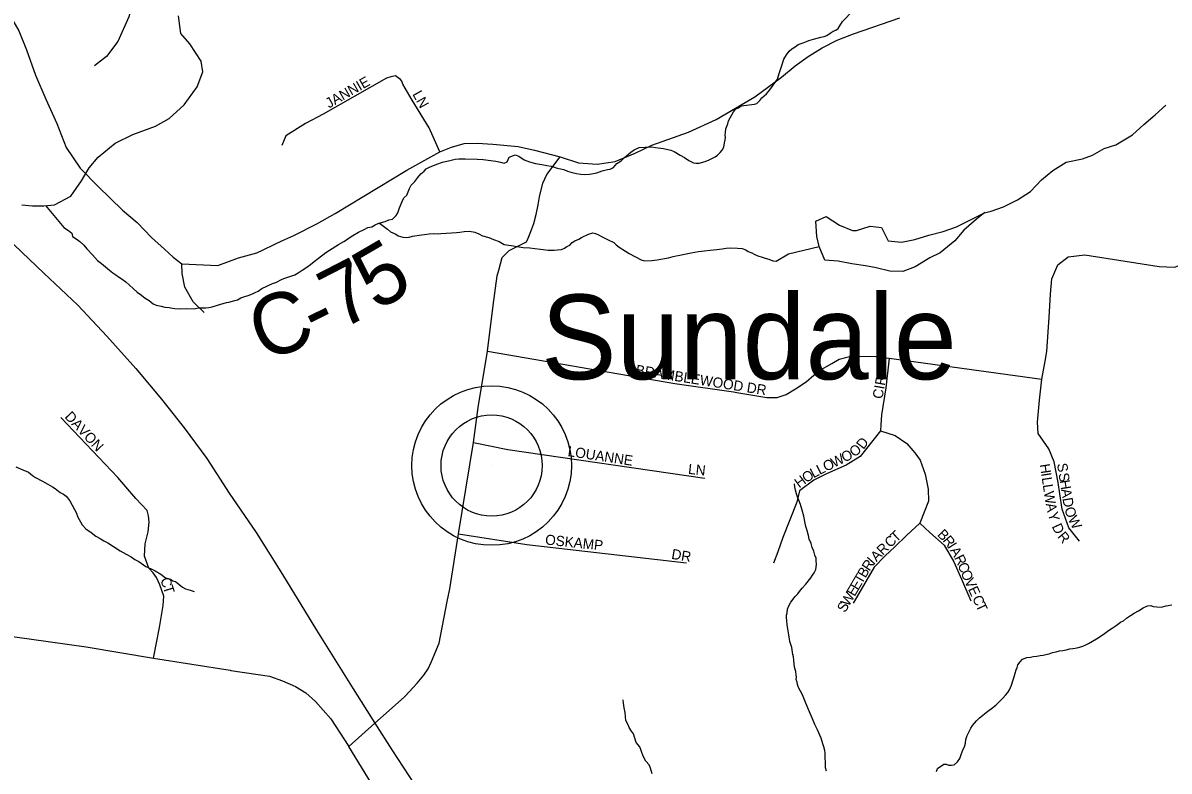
# Model space of a CAD drawing. Extents: x 1310247 to 1664935, y 235267 to 584339.
# Drawn here: x 1465327 to 1470967, y 448044 to 451728 of the extents above; entities that cross this region are included whole.
import ezdxf

# ---------------------------------------------------------------- set-up
doc = ezdxf.new("R2010")
doc.units = 0
for name, color, linetype in [('GM_X_County_Road', 7, 'Continuous'), ('GM_X_County_Road_Text', 7, 'Continuous'), ('GM_X_Interstate_Route', 7, 'Continuous'), ('GM_X_Minor_Lake', 7, 'Continuous'), ('GM_X_Minor_River', 7, 'Continuous'), ('GM_X_Township_Road', 7, 'Continuous'), ('GM_X_Township_Subdivision', 7, 'Continuous'), ('GM_X_Township_Subdivision_Text', 7, 'Continuous'), ('GM_X_Unincorporated', 7, 'Continuous'), ('GM_X_Unincorporated_Location', 7, 'Continuous'), ('GM_X_Unincorporated_Text', 7, 'Continuous')]:
    doc.layers.add(name, color=color, linetype=linetype)

msp = doc.modelspace()

# ---------------------------------------------------------------- linework, layer by layer
at = {"layer": 'GM_X_County_Road'}
for points in [[(1464984.8, 452040.1), (1465069.8, 451979.2), (1465132.5, 451924.1), (1465179.9, 451874.8), (1465223.6, 451825.4), (1465265.4, 451758.9), (1465307.2, 451688.7), (1465345.1, 451595.7), (1465388.8, 451470.3), (1465440.1, 451352.6), (1465493.2, 451233), (1465538.8, 451113.4), (1465609, 451012.7), (1465696.4, 450921.6), (1465816, 450805.8), (1465888.2, 450745), (1465960.3, 450671), (1466023, 450614), (1466066.7, 450574.2), (1466108.4, 450540.9), (1466285.2, 450532.6), (1466388.1, 450570.6), (1466478.6, 450594.8), (1466508.4, 450609.6)], [(1466508.4, 450609.6), (1466563.6, 450637.2), (1466600.5, 450654), (1466660.6, 450681.3), (1466773.8, 450739.1), (1466862.9, 450789.4), (1467216.3, 451002.3), (1467377.7, 451093.5), (1467435.6, 451116.2), (1467498.3, 451133.3), (1467562.8, 451136.2), (1467639.7, 451131.4), (1467764.1, 451119.1), (1467843.8, 451101), (1467971.1, 451068.2), (1468061.3, 451039.1), (1468152.9, 451032.4), (1468240.9, 451045.1), (1468339.1, 451085.8), (1468422.2, 451125.3), (1468601.6, 451189.2), (1468738.3, 451251.5), (1468929, 451364.3), (1469060.3, 451460.7), (1469126.6, 451516.6), (1469190.5, 451563), (1469260.2, 451604.9), (1469334.6, 451642.1), (1469413.7, 451673.5), (1469642.2, 451752)], [(1467415.2, 448879.1), (1467427.2, 448941.7), (1467469.7, 449212.3), (1467544.6, 449661.9), (1467567.6, 449834), (1467612.9, 450111.8), (1467640.8, 450335.9), (1467660.5, 450481.8), (1467669.1, 450509.7), (1467685.9, 450573.4), (1467719.1, 450606.6), (1467804.2, 450649.4), (1467813.9, 450667.6), (1467822.6, 450692.1), (1467831.2, 450714), (1467841.8, 450740.6), (1467853.1, 450785), (1467863, 450832.1), (1467869.6, 450871.2), (1467884.9, 450938.2), (1467904.8, 450982), (1467971.1, 451068.2)], [(1466219.5, 450302.6), (1466164.8, 450355.1), (1466123.6, 450427), (1466110.3, 450493.5), (1466108.4, 450540.9)], [(1467205, 448410.4), (1467207.5, 448412.7), (1467266.9, 448477.6), (1467299.8, 448517), (1467321.3, 448547.4), (1467337.3, 448583.2), (1467375.7, 448674.1), (1467415.2, 448879.1)], [(1467192.6, 447290), (1467199.9, 447359.2), (1467216.8, 447473.3), (1467223.1, 447593.8), (1467206.2, 447678.3), (1467161.8, 447788.2), (1466930, 448165), (1467058.8, 448279.9), (1467128.5, 448342.1), (1467205, 448410.4)]]:
    msp.add_lwpolyline(points, dxfattribs=at)
at = {"layer": 'GM_X_Interstate_Route'}
msp.add_lwpolyline([(1465209.3, 450703.3), (1465429.5, 450495.9), (1465597.5, 450337.2), (1465739.7, 450185), (1465881.8, 450026.9), (1466008, 449875.2), (1466120.4, 449733.8), (1466232.6, 449582.5), (1466342.3, 449413.1), (1466475.4, 449219.1), (1466604.1, 449011.2), (1466771.2, 448738), (1466951.8, 448448.5), (1467058.8, 448279.9), (1467142.2, 448148.7), (1467365.6, 447807.9)], dxfattribs=at)
at = {"layer": 'GM_X_Minor_Lake'}
for points in [[(1470060.9, 450793.4), (1470019.9, 450760.8), (1469956.6, 450708), (1469913.4, 450654.7), (1469840, 450596), (1469789.3, 450571), (1469718.2, 450526.3), (1469657.5, 450503.5), (1469593.3, 450504.8), (1469525.5, 450522.3), (1469473.5, 450531.4), (1469405.5, 450540.8), (1469339.6, 450554.2), (1469273.5, 450559.6), (1469244.8, 450626.4), (1469233.8, 450676.8), (1469229.3, 450751.1), (1469279.9, 450774.1), (1469345.3, 450732.6), (1469408.9, 450705.2)], [(1469408.9, 450705.2), (1469429, 450704.8), (1469495.6, 450727.5), (1469551.7, 450720.4), (1469584.4, 450655.5), (1469650.5, 450648.1), (1469716.9, 450660.8), (1469785.6, 450683.4), (1469856.2, 450700), (1469920.8, 450722.8), (1470059.5, 450793.1)]]:
    msp.add_lwpolyline(points, dxfattribs=at)
at = {"layer": 'GM_X_Minor_River'}
for points in [[(1465321.7, 450831.3), (1465373.7, 450826.3), (1465429.9, 450827.2), (1465482.2, 450832.2), (1465563.3, 450874.8), (1465615, 450950), (1465652.4, 451013.6), (1465697.6, 451066.9), (1465781.2, 451135.5), (1465868.3, 451178), (1465979.5, 451220), (1466046.5, 451256.8), (1466120, 451323.7), (1466184.1, 451412.8), (1466211.6, 451486.5), (1466204.7, 451538.8), (1466148.3, 451624.2), (1466103.2, 451675.3), (1466093, 451761.8)], [(1469338.8, 451699.7), (1469359.4, 451734.4), (1469412.7, 451789.5)], [(1467561.7, 451057.2), (1467591.7, 451054.4), (1467653.7, 451046.8), (1467677.6, 451042.1), (1467695.5, 451037.7), (1467709.7, 451043.3), (1467720.4, 451067.1), (1467748.7, 451078.3), (1467766.6, 451071.9), (1467794.2, 451053.1), (1467820.1, 451044.4), (1467849.9, 451035.6), (1467879.9, 451030.8), (1467905.8, 451026.2), (1467925.8, 451021.6), (1467937.7, 451019.3), (1467951.7, 451014.9), (1467963.6, 451010.6), (1467989.5, 451005.9), (1468007.4, 450997.5), (1468029.3, 450990.9), (1468051.2, 450986.3), (1468073.2, 450983.7), (1468091.2, 450981.2), (1468115.3, 450982.6), (1468135.4, 450986.1), (1468151.6, 450989.7), (1468177.9, 450999), (1468204.1, 451006.3), (1468216.2, 451008), (1468232.4, 451015.6), (1468249, 451035.2), (1468271.4, 451048.6), (1468287.8, 451064.2), (1468318.6, 451091.5), (1468334.9, 451103), (1468359.3, 451114.4), (1468389.4, 451115.6), (1468421.5, 451116.8), (1468439.5, 451114.3), (1468453.5, 451112), (1468465.5, 451111.7), (1468479.5, 451109.3), (1468515.4, 451100.3), (1468531.2, 451093.9), (1468560.9, 451077.1), (1468582.6, 451064.5), (1468604.3, 451049.9), (1468626.1, 451039.3), (1468638.1, 451037), (1468654.1, 451036.6), (1468684.4, 451045.8), (1468704.7, 451053.3), (1468733.1, 451068.6), (1468745.4, 451076.3), (1468757.8, 451090), (1468768.1, 451101.7), (1468776.4, 451115.5), (1468779, 451137.5), (1468783.4, 451151.4), (1468783.7, 451163.4), (1468782, 451175.5), (1468784.3, 451187.4), (1468786.8, 451205.4), (1468795.4, 451231.2), (1468799.8, 451245.1), (1468823, 451290.6), (1468835.4, 451304.3), (1468847.6, 451310), (1468861.9, 451319.6), (1468900.1, 451324.6), (1468926.3, 451327.9), (1468938.4, 451331.6), (1468952.8, 451345.3), (1468963.1, 451359), (1468985.7, 451378.5), (1469002.2, 451398.1), (1469039.7, 451451.2), (1469048.4, 451479), (1469061.5, 451518.7), (1469072.2, 451548.5), (1469084.8, 451570.2), (1469097.3, 451587.9), (1469111.6, 451599.5), (1469127.9, 451609.1), (1469142.3, 451620.8), (1469166.6, 451630.1), (1469182.8, 451635.7), (1469194.9, 451641.4), (1469217.1, 451646.8), (1469253.5, 451657.9), (1469269.6, 451661.5), (1469283.8, 451665.1), (1469300.1, 451676.7), (1469314.4, 451686.3), (1469326.6, 451692), (1469338.8, 451699.7)], [(1470059.5, 450793.1), (1470092.2, 450800.6), (1470152.8, 450821.5), (1470221.7, 450856.3), (1470284.7, 450897.2), (1470340, 450954.4), (1470395.2, 451001.5), (1470460.2, 451042.4), (1470540.7, 451058.9), (1470591.2, 451076), (1470648.1, 451109), (1470704.6, 451128), (1470787.8, 451176.5), (1470843, 451227.7), (1470898.2, 451274.8), (1470951.3, 451321.9)], [(1465437.1, 450827.9), (1465527.6, 450719.9), (1465551.3, 450705.2), (1465567, 450692.8), (1465570.6, 450676.7), (1465594.3, 450662), (1465606.1, 450651.7), (1465625.7, 450633.2), (1465641.2, 450614.7), (1465668.6, 450586), (1465693.9, 450557.3), (1465713.6, 450542.7), (1465752.9, 450509.6), (1465768.6, 450497.2), (1465784.4, 450486.8), (1465802.1, 450474.3), (1465815.9, 450465.9), (1465833.7, 450453.5), (1465868.9, 450420.5), (1465888.5, 450401.9), (1465910.2, 450387.3), (1465927.9, 450372.9), (1465947.6, 450360.3), (1465967.3, 450343.8), (1465983.1, 450337.4), (1466007.1, 450332.7), (1466025, 450328.2), (1466047, 450325.7), (1466063, 450323.2), (1466075, 450320.9), (1466101, 450320.2), (1466133.1, 450321.4), (1466169.2, 450320.5), (1466189.3, 450324), (1466213.4, 450325.3), (1466227.5, 450325), (1466241.6, 450326.6), (1466257.7, 450330.2), (1466283.9, 450337.5), (1466300.1, 450343.1), (1466328.4, 450350.3), (1466340.5, 450352), (1466368.8, 450361.3), (1466382.9, 450365), (1466399.2, 450374.5), (1466419.4, 450380), (1466435.6, 450385.6), (1466455.8, 450393.1), (1466470.1, 450400.7), (1466484.2, 450406.4), (1466502.6, 450419.9), (1466555.4, 450444.6), (1466571.6, 450450.1), (1466602.1, 450465.4), (1466616.2, 450471), (1466644.5, 450480.3), (1466664.8, 450487.8), (1466681.1, 450497.4), (1466701.5, 450510.8), (1466723.9, 450524.3), (1466742.3, 450537.8), (1466760.7, 450553.4), (1466781.2, 450568.8), (1466818, 450597.9), (1466866.9, 450628.7), (1466879.1, 450636.4), (1466905.6, 450651.7), (1466919.8, 450659.4), (1466932.1, 450669.1), (1466950.5, 450680.6), (1466979, 450697.9), (1467005.4, 450711.2), (1467023.7, 450720.8), (1467043.8, 450724.2), (1467060.1, 450733.8), (1467078.3, 450741.3), (1467108.7, 450750.6), (1467126.9, 450758.1), (1467145, 450761.6), (1467163.5, 450779.2), (1467171.9, 450793), (1467180.5, 450816.8), (1467193.4, 450848.5), (1467201.9, 450866.3), (1467216.2, 450880), (1467229.1, 450911.7), (1467237.6, 450929.5), (1467256, 450947), (1467270.6, 450966.7), (1467285.1, 450984.3), (1467301.5, 450997.9), (1467311.8, 451009.6), (1467328, 451017.2), (1467364.5, 451032.3), (1467390.8, 451041.6), (1467427.2, 451050.7), (1467453.4, 451056), (1467471.4, 451057.6), (1467491.5, 451059), (1467503.6, 451058.7), (1467561.7, 451057.2)], [(1467081, 450742.1), (1467121.7, 450712.2), (1467135.5, 450699.8), (1467161.2, 450687.1), (1467173, 450678.8), (1467196.9, 450672.1), (1467213, 450671.7), (1467227, 450673.4), (1467243.2, 450676.9), (1467287.5, 450683.8), (1467303.5, 450685.4), (1467325.7, 450688.8), (1467347.8, 450690.2), (1467367.8, 450689.7), (1467383.9, 450691.3), (1467436.1, 450693.9), (1467460.2, 450695.3), (1467476.3, 450696.9), (1467498.4, 450700.3), (1467524.6, 450701.6), (1467550.5, 450696.9), (1467570.3, 450688.4), (1467588.2, 450679.9), (1467620, 450671.1), (1467641.8, 450660.5), (1467669.7, 450651.8), (1467695.4, 450637), (1467729.3, 450632.2), (1467769.3, 450625.1), (1467789.3, 450622.6), (1467821.3, 450619.7), (1467845.3, 450617.1), (1467873.3, 450614.4), (1467911.3, 450609.4), (1467941.3, 450608.6), (1467957.4, 450610.2), (1467977.5, 450611.6), (1467991.7, 450619.3), (1468004, 450627), (1468018.1, 450632.6), (1468030.5, 450646.3), (1468042.8, 450654), (1468063, 450663.5), (1468075.3, 450671.2), (1468109.8, 450688.3), (1468132, 450693.7), (1468144, 450691.4), (1468159.9, 450685), (1468177.6, 450674.5), (1468207.3, 450659.7), (1468235.1, 450647), (1468246.8, 450634.6), (1468260.6, 450624.3), (1468292.1, 450603.4), (1468309.9, 450592.9), (1468369.3, 450561.3), (1468385.2, 450556.9), (1468421.3, 450558), (1468447.5, 450561.3), (1468483.8, 450568.3), (1468503.9, 450571.8), (1468526.1, 450577.2), (1468542.2, 450580.8), (1468560.4, 450584.4), (1468582.6, 450589.8), (1468614.8, 450595), (1468651.1, 450602), (1468681.2, 450605.2), (1468709.4, 450608.5), (1468725.5, 450610.1), (1468741.6, 450611.7), (1468767.7, 450615), (1468787.9, 450618.5), (1468808, 450619.9), (1468844, 450619), (1468866, 450616.4), (1468883.9, 450610), (1468895.7, 450601.6), (1468913.6, 450595.1), (1468925.5, 450588.8), (1468943.3, 450580.3), (1468965.2, 450573.8), (1468979.1, 450569.4), (1468997.1, 450564.9), (1469016.9, 450556.4), (1469032.9, 450554)], [(1469032.9, 450554), (1469095.1, 450591.2), (1469244.8, 450626.4)], [(1465291.1, 449542.2), (1465326.8, 449527.3), (1465354.6, 449516.5), (1465374.2, 449500), (1465388, 449489.6), (1465423.6, 449470.7), (1465449.3, 449456), (1465473.1, 449443.3), (1465484.9, 449435), (1465510.5, 449416.3), (1465526.3, 449407.9), (1465540.1, 449397.5), (1465557.6, 449375), (1465580.5, 449332.3), (1465590.1, 449314.1), (1465595.7, 449297.9), (1465618.7, 449257.2), (1465636.3, 449236.8), (1465661.9, 449218), (1465685.5, 449201.4), (1465707.2, 449188.8), (1465725, 449178.3), (1465744.8, 449167.8), (1465772.4, 449149), (1465806, 449128.1), (1465835.6, 449111.3), (1465859.4, 449098.7), (1465877.1, 449086.2), (1465896.9, 449075.7), (1465932.4, 449050.7), (1465958.2, 449040), (1465977.9, 449029.5), (1466005.6, 449012.8), (1466029.2, 448996.1), (1466053.1, 448989.5), (1466064.9, 448981.1), (1466076.9, 448976.8), (1466094.6, 448964.3), (1466112.3, 448949.9), (1466126.1, 448941.5), (1466150, 448934.9), (1466169.9, 448928.3)], [(1469193.1, 449203.7), (1469183.8, 449234), (1469180.2, 449248.1), (1469174.8, 449272.3), (1469169.4, 449298.5), (1469162.2, 449328.7), (1469152.9, 449357), (1469145.3, 449377.2), (1469139.6, 449389.4), (1469134.1, 449409.6), (1469128.6, 449427.7), (1469125, 449443.9), (1469123.3, 449457.9)], [(1469281.9, 448043.6), (1469276.3, 448059.8), (1469277, 448089.8), (1469275.4, 448105.9), (1469274.1, 448132), (1469272.5, 448146), (1469268.9, 448164.1), (1469263.2, 448178.3), (1469255.9, 448206.5), (1469236.9, 448247.1), (1469223.6, 448273.5), (1469212.2, 448301.8), (1469197.1, 448336.3), (1469180.1, 448378.8), (1469163.1, 448419.3), (1469144, 448455.8), (1469138.3, 448470), (1469136.6, 448482.1), (1469132.9, 448494.2), (1469133.2, 448506.2), (1469131.5, 448518.3), (1469129.9, 448534.3), (1469124.5, 448556.5), (1469121.3, 448590.6), (1469119.7, 448606.7), (1469116, 448618.8), (1469110.9, 448653), (1469101.6, 448681.3), (1469096.4, 448715.5), (1469091.1, 448743.7), (1469087.6, 448763.8), (1469086.1, 448783.9), (1469084.5, 448799.9), (1469084.8, 448811.9), (1469087.1, 448823.9), (1469089.6, 448841.9), (1469093.9, 448853.8), (1469106.5, 448875.5), (1469127.3, 448903), (1469139.6, 448916.7), (1469148, 448928.5), (1469162.4, 448944.1), (1469178.9, 448963.7), (1469203.8, 448995.1), (1469212.2, 449008.9), (1469220.5, 449020.7), (1469228.9, 449036.5), (1469231.5, 449060.5), (1469230.1, 449080.5), (1469230.4, 449092.6), (1469224.7, 449106.7), (1469219.2, 449126.9), (1469211.6, 449145.1), (1469206.1, 449165.3), (1469196.6, 449185.6), (1469193.1, 449203.7)], [(1470777.4, 448809.7), (1470795.7, 448821.2), (1470816.1, 448832.7), (1470840.5, 448848.1), (1470860.8, 448857.6), (1470876.9, 448859.2), (1470888.8, 448854.8), (1470906.8, 448852.4), (1470928.9, 448851.8), (1470953.1, 448857.2), (1470981.3, 448862.4)], [(1469823.3, 448041.5), (1469827.7, 448057.4), (1469858.3, 448078.6), (1469870.4, 448078.3), (1469882.3, 448074), (1469896.3, 448073.6), (1469910.4, 448075.2), (1469926.8, 448088.8), (1469937.3, 448106.6), (1469943.8, 448126.4), (1469954.5, 448152.2), (1469960.8, 448164), (1469965.2, 448182), (1469967.7, 448199.9), (1469974.2, 448219.8), (1469980.5, 448231.6), (1469991.2, 448255.4), (1469999.6, 448269.2), (1470020.2, 448290.7), (1470034.6, 448306.3), (1470048.9, 448318), (1470061.2, 448327.7), (1470081.6, 448343.2), (1470093.9, 448352.9), (1470114.4, 448368.3), (1470134.9, 448387.8), (1470149.4, 448403.5), (1470161.7, 448417.2), (1470174.1, 448430.9), (1470182.5, 448444.7), (1470191.1, 448466.5), (1470197.6, 448488.4), (1470204.2, 448508.2), (1470210.6, 448526.1), (1470215.1, 448542), (1470219.4, 448553.9), (1470223.7, 448567.8), (1470234.1, 448581.5), (1470246.5, 448595.2), (1470266.7, 448602.7), (1470284.8, 448604.2), (1470298.9, 448607.9), (1470317, 448609.4), (1470333.2, 448613), (1470347.3, 448614.6), (1470361.4, 448618.3), (1470377.5, 448621.9), (1470393.7, 448627.4), (1470411.8, 448631), (1470428, 448636.6), (1470444.1, 448638.1), (1470460.2, 448641.7), (1470478.4, 448645.3), (1470494.5, 448646.8), (1470514.6, 448650.3), (1470542.9, 448659.6), (1470557.1, 448665.2), (1470571.3, 448672.9), (1470589.7, 448684.4), (1470610, 448695.9), (1470628.4, 448707.4), (1470648.8, 448720.9), (1470669.2, 448736.4), (1470687.6, 448747.9), (1470701.8, 448757.6), (1470714.1, 448765.3), (1470728.4, 448776.9), (1470742.6, 448784.6), (1470757, 448796.2), (1470777.4, 448809.7)], [(1468423.2, 448030), (1468415.9, 448058.3), (1468408.3, 448074.5), (1468392.7, 448092.9), (1468379.3, 448117.3), (1468362.4, 448163.8), (1468344.9, 448184.3), (1468331.9, 448226.7), (1468322.3, 448241), (1468310.7, 448259.3), (1468305, 448271.5), (1468293.6, 448293.8), (1468290.5, 448332), (1468285.1, 448356.1), (1468281.7, 448378.3), (1468280.1, 448394.3)]]:
    msp.add_lwpolyline(points, dxfattribs=at)
at = {"layer": 'GM_X_Township_Road'}
for points in [[(1464544.8, 448775.1), (1464558.6, 448777), (1464580.7, 448782.6), (1464598.9, 448788.2), (1464621, 448791.8), (1464653, 448793.1), (1465637.7, 448655), (1465969.4, 448600.8), (1466347.4, 448540.2), (1466349.8, 448539.9)], [(1466349.8, 448539.9), (1466540.4, 448511.5), (1466604.2, 448489.2), (1466668, 448460.5), (1466719, 448430.1), (1466766.9, 448387.1), (1466841.8, 448301), (1466930, 448165)]]:
    msp.add_lwpolyline(points, dxfattribs=at)
at = {"layer": 'GM_X_Township_Subdivision'}
for points in [[(1465837.6, 452632.9), (1465838.3, 452631.5), (1465885.1, 452533.8), (1465904.3, 452349), (1465905.2, 452144.3), (1465902.4, 452106.1), (1465887.5, 451901.9), (1465847.3, 451758), (1465793.4, 451636.3), (1465738.3, 451562.9), (1465679.6, 451515.6)], [(1467377.7, 451093.5), (1467326.4, 451211.2), (1467242.9, 451347.9), (1467196.9, 451426.5), (1467191.2, 451440.6), (1467185.4, 451448.8), (1467173.5, 451457.1), (1467159.8, 451467.4), (1467137.6, 451461.8), (1467115.5, 451456.3), (1466804.3, 451277.6), (1466716.9, 451232), (1466620.1, 451171.3), (1466600.2, 451123.9)], [(1470341.6, 449974.4), (1470358.1, 450062.3), (1470365.2, 450110.3), (1470377.3, 450278.8), (1470383.1, 450392.9), (1470391, 450466.9), (1470419.9, 450536), (1470470.1, 450576.7), (1470553.3, 450586.3), (1470918.8, 450528.3), (1470994.3, 450524.4), (1471066.3, 450551.9), (1471114.4, 450587.8), (1471170.3, 450644.3), (1471193.5, 450735.3), (1471212.8, 450932.5), (1471228.3, 451011.8), (1471270.8, 451064), (1471332.7, 451085.3), (1471857.8, 450998.3), (1471928.2, 450997.3)], [(1467612.9, 450111.8), (1468535.6, 449951.9), (1468823.9, 449910.5)], [(1468823.9, 449910.5), (1468840.7, 449908.1), (1468988, 449882.9), (1469038.4, 449882.9), (1469083.5, 449898.8), (1469128.6, 449925.4), (1469181.3, 449959.8), (1469218.4, 449993.8), (1469259, 450023.1), (1469281.3, 450036.6), (1469307.6, 450050.1), (1469343.5, 450072.6), (1469400.5, 450087.2), (1469523.9, 450085.9), (1469590.2, 450076.6), (1470341.6, 449974.4)], [(1469590.2, 450076.6), (1469573.1, 449930.2), (1469552.2, 449798.2), (1469549.1, 449748.1), (1469547.6, 449719.9), (1469447, 449592.2), (1469377.4, 449549.7), (1469280.7, 449507.1), (1469218.8, 449476.2), (1469149.2, 449423.9), (1469134.7, 449367.5), (1469066.9, 449194.4), (1469042.6, 449123.6), (1469020.2, 449067)], [(1470526.2, 449176.4), (1470474, 449242.1), (1470441.1, 449333.1), (1470429.5, 449408.5), (1470421.8, 449464.6), (1470402.4, 449567.1), (1470375.4, 449630.9), (1470323.1, 449706.3), (1470319.3, 449762.4), (1470330, 449870.3), (1470341.6, 449974.4)], [(1465969.4, 448600.8), (1465998.2, 448750.7), (1466016.5, 448859.2), (1466020.5, 448904.6), (1466000.5, 448960.5), (1465984.6, 448997.9), (1465967, 449019.4), (1465947.1, 449042.6), (1465925.6, 449102.4), (1465928.1, 449163.1), (1465942.3, 449222.8), (1465947.7, 449269.9), (1465944.4, 449301.5), (1465938.2, 449326.8), (1465882.5, 449386.3), (1465793.2, 449489.9), (1465514.1, 449785)], [(1469547.6, 449719.9), (1469620.1, 449696.6), (1469677.2, 449656.1), (1469716.8, 449611.6), (1469742, 449574.8), (1469766.2, 449505.2), (1469781.6, 449431.7), (1469782.6, 449373.7), (1469741, 449264.4), (1469675.2, 449203.5), (1469618.2, 449148.3), (1469569.8, 449103.9), (1469516.6, 449048.7), (1469451.5, 448937.6), (1469412, 448870.2)], [(1467544.6, 449661.9), (1467712.8, 449626.7), (1468682.2, 449485.6)], [(1469741, 449264.4), (1469789.4, 449218), (1469860, 449156.1), (1469907.3, 449073.9), (1469946, 448988.8), (1469992.4, 448881.5)], [(1467469.7, 449212.3), (1467806.6, 449159.2), (1468592, 449069)]]:
    msp.add_lwpolyline(points, dxfattribs=at)
at = {"layer": 'GM_X_Unincorporated'}
for radius in [392.8, 249]:
    msp.add_circle((1467633.5, 449548.4), radius, dxfattribs=at)
at = {"layer": 'GM_X_Unincorporated_Location'}
msp.add_line((1467633.5, 449548.4), (1467633.5, 449548.4), dxfattribs=at)

# ---------------------------------------------------------------- texts
at = {"layer": 'GM_X_County_Road_Text'}
for s, rotation, p in [('5', 30.1915, (1467066.7, 450305.5)), ('7', 27.2829, (1466887.9, 450212.8)), ('C', 19.9718, (1466507.5, 450057.5)), ('-', 26.2002, (1466771.8, 450155.6))]:
    msp.add_text(s, height=300, rotation=rotation, dxfattribs=at).set_placement(p)
at = {"layer": 'GM_X_Township_Subdivision_Text'}
for s, rotation, p in [('JANNIE', 29.7471, (1466833.2, 451305.9)), ('LN', 299.3506, (1467242, 451377.1)), ('BRAMBLEWOOD DR', 351.0274, (1468339.7, 449995.8)), ('CIR', 80.1314, (1469556.6, 449873.7)), ('DAVON', 313.3643, (1465529.1, 449786.2)), ('D', 52.8931, (1469463.2, 449624.7)), ('LOUANNE', 351.3855, (1468005.3, 449595.4)), ('O', 26.7161, (1469369.6, 449562.7)), ('O', 36.7386, (1469417, 449587.6)), ('LN', 353.9946, (1468598.8, 449507.5)), ('O', 26.7214, (1469279.2, 449517.2)), ('W', 26.7154, (1469318.6, 449537)), ('S', 278.9726, (1470415.6, 449556.6)), ('H', 36.0788, (1469146.7, 449435.3)), ('O', 34.1629, (1469181.9, 449460.9)), ('L', 28.1416, (1469217.1, 449484.9)), ('L', 26.785, (1469247.8, 449501.4)), ('H', 278.5999, (1470330.4, 449553.2)), ('I', 278.6345, (1470337, 449509.6)), ('S', 278.9793, (1470423.1, 449508.8)), ('L', 278.6091, (1470340.3, 449487.9)), ('L', 278.6091, (1470345.6, 449453.1)), ('H', 278.9772, (1470428.6, 449474.1)), ('W', 278.9757, (1470350.9, 449417.9)), ('A', 278.9556, (1470435.5, 449430.6)), ('D', 279.6812, (1470442.4, 449386.5)), ('A', 281.249, (1470360.2, 449359.3)), ('O', 287.0314, (1470451.4, 449336.3)), ('Y', 286.063, (1470369.9, 449311.7)), ('W', 296.9989, (1470467.9, 449285.4)), ('T', 42.9904, (1469624, 449168.1)), ('B', 314.6394, (1469823.2, 449205.6)), ('D', 294.7825, (1470389.3, 449249.1)), ('R', 309.737, (1470415.3, 449197.2)), ('OSKAMP', 353.9908, (1467894.8, 449159.9)), ('R', 44.9656, (1469558.5, 449103.7)), ('C', 43.9009, (1469595.6, 449140.8)), ('R', 309.6346, (1469850.3, 449178.3)), ('I', 302.5751, (1469874.6, 449149.1)), ('DR', 350.5298, (1468515.8, 449089.4)), ('A', 45.2781, (1469527.6, 449072.4)), ('A', 301.2037, (1469886.3, 449130.8)), ('R', 296.022, (1469908.5, 449094.3)), ('B', 59.6126, (1469473, 448991.5)), ('R', 56.3571, (1469492.7, 449025)), ('I', 48.4645, (1469513.5, 449056.5)), ('C', 292.0855, (1469925.5, 449059.5)), ('C', 289.6408, (1466001.6, 448987.3)), ('T', 59.6167, (1469455.2, 448961.1)), ('O', 292.7531, (1469940.6, 449022.2)), ('V', 294.6616, (1469958.4, 448980)), ('T', 287.5105, (1466014.8, 448950.5)), ('E', 59.5992, (1469419.6, 448900.4)), ('E', 59.5843, (1469437.4, 448930.7)), ('E', 294.8512, (1469976.8, 448939.8)), ('W', 59.5899, (1469390.6, 448851)), ('C', 294.8599, (1469997.2, 448895.9)), ('T', 294.8747, (1470013.8, 448860)), ('S', 59.6079, (1469372.8, 448820.7))]:
    msp.add_text(s, height=50, rotation=rotation, dxfattribs=at).set_placement(p)
at = {"layer": 'GM_X_Unincorporated_Text'}
msp.add_text('Sundale', height=417, rotation=0, dxfattribs=at).set_placement((1467876.2, 449973.1))

doc.saveas('drawing.dxf')
